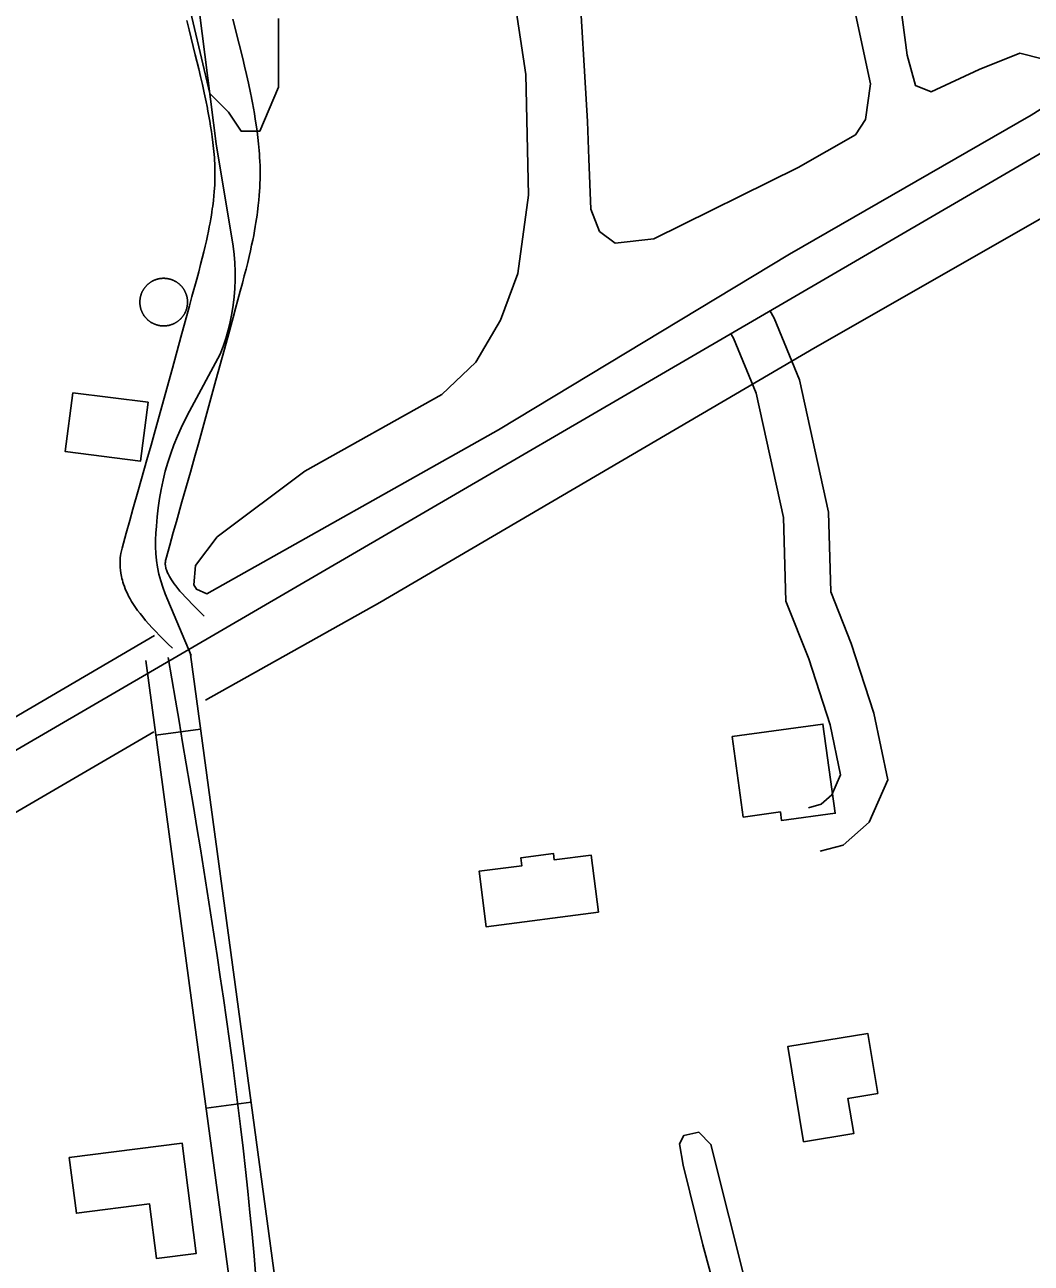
# Model space of a CAD drawing. Extents: x 3392644 to 3430565, y 576657 to 602123.
# Drawn here: x 3402912 to 3403580, y 596725 to 597547 of the extents above; entities that cross this region are included whole.
import ezdxf

# ---------------------------------------------------------------- set-up
doc = ezdxf.new("R2010")
doc.units = 0
for name, color, linetype in [('V-BLDG-OTLN', 7, 'Continuous'), ('V-DTCH-CNTR', 7, 'Continuous'), ('V-ROAD-CNTR', 7, 'Continuous'), ('V-SITE-STRC', 7, 'Continuous'), ('V-SITE-VEGE', 7, 'Continuous'), ('V-TOPO-SHOR', 7, 'Continuous')]:
    doc.layers.add(name, color=color, linetype=linetype)

msp = doc.modelspace()

# ---------------------------------------------------------------- linework, layer by layer
at = {"layer": 'V-BLDG-OTLN'}
for points in [[(3402943.73, 597302.77), (3402993.72, 597296.47), (3402988.8, 597257.41), (3402938.81, 597263.7)], [(3403381.4, 597074.44), (3403441.6, 597082.74), (3403449.77, 597023.52), (3403414.17, 597018.61), (3403413.37, 597024.39), (3403388.76, 597021)], [(3403292.66, 596957.72), (3403218.08, 596948.15), (3403213.35, 596984.97), (3403241.86, 596988.63), (3403241.16, 596994.02), (3403262.76, 596996.79), (3403263.31, 596992.49), (3403287.8, 596995.63)], [(3403428.68, 596805.24), (3403418.24, 596868.56), (3403471.35, 596877.32), (3403477.94, 596837.43), (3403458.21, 596834.18), (3403462.08, 596810.75)], [(3402941.42, 596794.89), (3403016.3, 596804.48), (3403025.68, 596731.17), (3402999.4, 596727.81), (3402994.75, 596764.13), (3402946.15, 596757.92)]]:
    msp.add_lwpolyline(points, close=True, dxfattribs=at)
at = {"layer": 'V-DTCH-CNTR'}
for points in [[(3402660.61, 600249.29), (3402677.8, 600140.92), (3402746.73, 599636.79), (3402796.37, 599282.09), (3402873.6, 598736.07), (3402941.16, 598247.31), (3402992.1, 597838.16), (3403038.93, 597468.1)], [(3403038.93, 597468.1), (3403050.25, 597400.12), (3403050.9, 597394.53), (3403051.33, 597388.92), (3403051.53, 597383.29), (3403051.52, 597377.66), (3403051.28, 597372.04), (3403050.82, 597366.43), (3403050.15, 597360.85), (3403049.25, 597355.29), (3403048.13, 597349.77), (3403046.8, 597344.3), (3403045.26, 597338.89), (3403043.5, 597333.55), (3403041.54, 597328.27), (3403021.25, 597290.52), (3403018.37, 597285.07), (3403015.68, 597279.52), (3403013.18, 597273.89), (3403010.87, 597268.17), (3403008.76, 597262.38), (3403006.85, 597256.51), (3403005.14, 597250.59), (3403003.63, 597244.61), (3403002.33, 597238.58), (3403001.24, 597232.51), (3403000.36, 597226.41), (3402999.68, 597220.28), (3402999.22, 597214.13), (3402998.79, 597209.58), (3402998.59, 597205.02), (3402998.62, 597200.46), (3402998.87, 597195.9), (3402999.34, 597191.35), (3403000.04, 597186.84), (3403000.97, 597182.37), (3403002.11, 597177.95), (3403003.47, 597173.59), (3403005.05, 597169.31), (3403022.41, 597128.24)]]:
    msp.add_lwpolyline(points, dxfattribs=at)
at = {"layer": 'V-ROAD-CNTR'}
for p, q in [((3403028.57, 597079.37), (3402998.84, 597075.35)), ((3403062.06, 596831.63), (3403032.33, 596827.61))]:
    msp.add_line(p, q, dxfattribs=at)
for points in [[(3406286.47, 599035.92), (3400804.72, 595840.68), (3396739.4, 593474.06)], [(3403032.9, 597492.85), (3403032.27, 597495.94), (3403031.01, 597501.92), (3403029.76, 597507.53), (3403028.54, 597512.81), (3403027.35, 597517.77), (3403025.05, 597527.17), (3403020.94, 597543.75), (3403019.41, 597550.03)], [(3403062.31, 597498.78), (3403061.65, 597502.01), (3403060.32, 597508.29), (3403059.01, 597514.18), (3403057.74, 597519.67), (3403056.51, 597524.81), (3403054.18, 597534.34), (3403050.08, 597550.91)], [(3403009.87, 597133.04), (3403006.94, 597135.97), (3403004.11, 597138.78), (3403001.4, 597141.51), (3402998.83, 597144.16), (3402996.42, 597146.71), (3402994.17, 597149.18), (3402992.09, 597151.56), (3402990.16, 597153.85), (3402988.41, 597156.07), (3402986.8, 597158.2), (3402985.34, 597160.25), (3402984.02, 597162.23), (3402982.83, 597164.14), (3402981.77, 597165.97), (3402980.81, 597167.74), (3402979.96, 597169.44), (3402979.21, 597171.06), (3402978.55, 597172.63), (3402977.97, 597174.12), (3402977.47, 597175.55), (3402977.03, 597176.91), (3402976.66, 597178.21), (3402976.34, 597179.46), (3402976.05, 597180.74), (3402975.65, 597182.87), (3402975.38, 597184.88), (3402975.23, 597186.68), (3402975.16, 597188.26), (3402975.14, 597189.66), (3402975.18, 597191), (3402975.31, 597193.03), (3402975.51, 597194.69), (3402975.71, 597196.01), (3402976.05, 597197.78), (3402976.46, 597199.48), (3402979.16, 597209.44), (3402981.54, 597218.03), (3402983.65, 597225.53), (3402987.37, 597238.59), (3402992.96, 597258.14), (3402995.72, 597267.88), (3402998.43, 597277.62), (3403009.83, 597319), (3403015.51, 597339.71), (3403018.34, 597350.09), (3403021.18, 597360.5), (3403022.85, 597366.63), (3403025.99, 597378.14), (3403027.33, 597383.13), (3403028.55, 597387.81), (3403029.67, 597392.17), (3403030.68, 597396.25), (3403031.59, 597400.07), (3403032.4, 597403.63), (3403033.13, 597406.95), (3403033.78, 597410.06), (3403034.35, 597412.96), (3403034.86, 597415.67), (3403035.31, 597418.2), (3403035.71, 597420.57), (3403036.06, 597422.78), (3403036.36, 597424.85), (3403036.62, 597426.74), (3403037.07, 597430.39), (3403037.4, 597433.52), (3403037.64, 597436.25), (3403037.81, 597438.63), (3403037.93, 597440.71), (3403038.02, 597442.47), (3403038.11, 597445.67), (3403038.13, 597448.02), (3403038.12, 597449.73), (3403038.07, 597452.37), (3403037.95, 597455.02), (3403037.84, 597457.03), (3403037.7, 597459.06), (3403037.54, 597461.03), (3403037.17, 597465.02), (3403036.75, 597468.86), (3403036.29, 597472.59), (3403035.78, 597476.22), (3403035.24, 597479.75), (3403034.68, 597483.18), (3403034.09, 597486.52), (3403033.49, 597489.76), (3403032.87, 597492.96)], [(3403031.05, 597154.29), (3403028.11, 597157.22), (3403025.35, 597159.98), (3403022.8, 597162.54), (3403020.49, 597164.92), (3403018.4, 597167.12), (3403016.54, 597169.17), (3403014.88, 597171.07), (3403013.42, 597172.81), (3403012.14, 597174.43), (3403011.02, 597175.91), (3403010.06, 597177.26), (3403009.23, 597178.5), (3403008.53, 597179.63), (3403007.93, 597180.66), (3403007.43, 597181.59), (3403007, 597182.44), (3403006.65, 597183.21), (3403006.35, 597183.9), (3403006.11, 597184.53), (3403005.91, 597185.1), (3403005.74, 597185.61), (3403005.61, 597186.08), (3403005.5, 597186.5), (3403005.44, 597186.79), (3403005.29, 597187.6), (3403005.21, 597188.17), (3403005.17, 597188.65), (3403005.15, 597189.07), (3403005.15, 597189.42), (3403005.15, 597189.62), (3403005.2, 597190.29), (3403005.24, 597190.67), (3403005.27, 597190.88), (3403005.38, 597191.41), (3403005.52, 597192.02), (3403008.1, 597201.51), (3403010.44, 597209.95), (3403012.52, 597217.35), (3403016.22, 597230.36), (3403021.82, 597249.94), (3403024.6, 597259.77), (3403027.34, 597269.62), (3403038.75, 597311.04), (3403044.45, 597331.79), (3403047.29, 597342.2), (3403050.12, 597352.62), (3403051.79, 597358.74), (3403054.95, 597370.3), (3403056.32, 597375.44), (3403057.6, 597380.29), (3403058.76, 597384.86), (3403059.83, 597389.17), (3403060.8, 597393.24), (3403061.68, 597397.07), (3403062.47, 597400.68), (3403063.18, 597404.07), (3403063.81, 597407.27), (3403064.38, 597410.28), (3403064.88, 597413.11), (3403065.32, 597415.77), (3403065.72, 597418.27), (3403066.06, 597420.62), (3403066.37, 597422.87), (3403066.88, 597426.99), (3403067.26, 597430.64), (3403067.54, 597433.85), (3403067.75, 597436.66), (3403067.89, 597439.13), (3403068, 597441.34), (3403068.11, 597445.09), (3403068.13, 597447.95), (3403068.12, 597450.14), (3403068.05, 597453.34), (3403067.92, 597456.53), (3403067.78, 597458.94), (3403067.62, 597461.27), (3403067.43, 597463.58), (3403067.02, 597468.02), (3403066.55, 597472.35), (3403066.03, 597476.53), (3403065.47, 597480.56), (3403064.87, 597484.45), (3403064.25, 597488.21), (3403063.62, 597491.83), (3403062.97, 597495.33), (3403062.33, 597498.66)], [(3403406.3, 597357.4), (3403409.28, 597352.26), (3403426.1, 597311.42), (3403445.34, 597223.5), (3403446.73, 597170.58), (3403460.42, 597136.31), (3403475.34, 597090.03), (3403484.65, 597045.79), (3403472.3, 597017.65), (3403455.09, 597002.29), (3403439.83, 596998.23)], [(3403380.35, 597342.35), (3403382.32, 597338.96), (3403397.36, 597302.44), (3403415.43, 597219.87), (3403416.88, 597164.43), (3403432.18, 597126.13), (3403446.31, 597082.31), (3403453.32, 597049.03), (3403447.46, 597035.69), (3403440.45, 597029.44), (3403432.11, 597027.22)], [(3402992.14, 597124.9), (3403022.87, 596897.57), (3403053.6, 596670.3), (3403060.72, 596611.01), (3403067.94, 596550.89), (3403072.07, 596532.07), (3403088.25, 596481.36), (3403093.49, 596443.81), (3403098.49, 596404.05), (3403108.58, 596364.56), (3403127.9, 596308.47), (3403140.93, 596253.45), (3403140.94, 596240.44), (3403137.62, 596217.25), (3403135.72, 596191.93), (3403140.3, 596124.05), (3403146.67, 596057.06), (3403160.73, 595939.44), (3403186.29, 595821.72), (3403193.44, 595805.37), (3403208.2, 595785.69), (3403224.95, 595768.28), (3403234.74, 595759.44), (3403245.3, 595752.4)], [(3403021.87, 597128.92), (3403052.61, 596901.54), (3403083.36, 596674.1), (3403090.51, 596614.59), (3403097.55, 596555.91), (3403101.07, 596539.86), (3403117.6, 596488.04), (3403123.23, 596447.76), (3403128.02, 596409.66), (3403137.34, 596373.17), (3403156.75, 596316.83), (3403170.93, 596256.96), (3403170.94, 596238.31), (3403167.46, 596214), (3403165.8, 596191.82), (3403170.21, 596126.48), (3403176.51, 596060.26), (3403190.35, 595944.41), (3403214.98, 595831.01), (3403219.54, 595820.58), (3403231.1, 595805.16), (3403245.83, 595789.84), (3403253.21, 595783.18), (3403261.95, 595777.36)]]:
    msp.add_lwpolyline(points, dxfattribs=at)
msp.add_spline([(3403007.01, 597126.91), (3403068.48, 596672.2), (3403082.75, 596553.4), (3403102.93, 596484.7), (3403113.25, 596406.86), (3403155.93, 596255.2), (3403150.76, 596191.88), (3403161.59, 596058.66), (3403200.64, 595826.37), (3403235.39, 595779.06), (3403253.63, 595764.88)], degree=3, dxfattribs=at)
at = {"layer": 'V-SITE-STRC'}
for points in [[(3402990.71, 597371.39), (3402990.86, 597371.62), (3402991.02, 597371.85), (3402991.18, 597372.08), (3402991.33, 597372.3), (3402991.5, 597372.52), (3402991.67, 597372.74), (3402991.85, 597372.95), (3402992.02, 597373.17), (3402992.2, 597373.37), (3402992.38, 597373.58), (3402992.57, 597373.78), (3402992.76, 597373.98), (3402992.96, 597374.18), (3402993.15, 597374.37), (3402993.36, 597374.56), (3402993.56, 597374.75), (3402993.77, 597374.93), (3402993.98, 597375.1), (3402994.19, 597375.28), (3402994.41, 597375.45), (3402994.63, 597375.62), (3402994.85, 597375.78), (3402995.08, 597375.94), (3402995.31, 597376.09), (3402995.54, 597376.25), (3402995.77, 597376.39), (3402996.01, 597376.54), (3402996.24, 597376.67), (3402996.48, 597376.81), (3402996.73, 597376.94), (3402996.97, 597377.07), (3402997.22, 597377.19), (3402997.47, 597377.31), (3402997.72, 597377.42), (3402997.98, 597377.53), (3402998.23, 597377.63), (3402998.49, 597377.73), (3402998.75, 597377.83), (3402999.01, 597377.92), (3402999.27, 597378.01), (3402999.53, 597378.09), (3402999.8, 597378.16), (3403000.06, 597378.24), (3403000.33, 597378.31), (3403000.6, 597378.37), (3403000.87, 597378.43), (3403001.14, 597378.48), (3403001.41, 597378.53), (3403001.69, 597378.57), (3403001.96, 597378.61), (3403002.23, 597378.65), (3403002.51, 597378.68), (3403002.78, 597378.7), (3403003.06, 597378.72), (3403003.33, 597378.74), (3403003.61, 597378.75), (3403003.89, 597378.76), (3403004.16, 597378.76), (3403004.44, 597378.75), (3403004.71, 597378.74)], [(3403004.71, 597378.74), (3403004.99, 597378.73), (3403005.26, 597378.71), (3403005.54, 597378.69), (3403005.81, 597378.66), (3403006.09, 597378.63), (3403006.36, 597378.59), (3403006.64, 597378.55), (3403006.91, 597378.5), (3403007.18, 597378.45), (3403007.45, 597378.4), (3403007.72, 597378.33), (3403007.98, 597378.27), (3403008.25, 597378.2), (3403008.52, 597378.12), (3403008.78, 597378.04), (3403009.04, 597377.96), (3403009.3, 597377.87), (3403009.56, 597377.78), (3403009.82, 597377.68), (3403010.08, 597377.58), (3403010.33, 597377.47), (3403010.59, 597377.36), (3403010.84, 597377.24), (3403011.08, 597377.12), (3403011.33, 597377), (3403011.58, 597376.87), (3403011.82, 597376.74), (3403012.06, 597376.6), (3403012.29, 597376.46), (3403012.53, 597376.31), (3403012.76, 597376.17), (3403012.99, 597376.01), (3403013.22, 597375.85), (3403013.44, 597375.69), (3403013.66, 597375.53), (3403013.88, 597375.36), (3403014.1, 597375.18), (3403014.31, 597375.01), (3403014.52, 597374.83), (3403014.72, 597374.64), (3403014.93, 597374.46), (3403015.12, 597374.27), (3403015.32, 597374.07), (3403015.51, 597373.87), (3403015.7, 597373.67), (3403015.89, 597373.47), (3403016.07, 597373.26), (3403016.25, 597373.05), (3403016.42, 597372.84), (3403016.59, 597372.62), (3403016.76, 597372.4), (3403016.92, 597372.18), (3403017.08, 597371.95), (3403017.24, 597371.72), (3403017.39, 597371.49), (3403017.54, 597371.26), (3403017.68, 597371.02), (3403017.81, 597370.79), (3403017.95, 597370.54), (3403018.08, 597370.3), (3403018.21, 597370.06), (3403018.33, 597369.81), (3403018.45, 597369.56), (3403018.56, 597369.31), (3403018.67, 597369.05), (3403018.78, 597368.8), (3403018.87, 597368.54), (3403018.97, 597368.28), (3403019.06, 597368.02), (3403019.15, 597367.76), (3403019.23, 597367.49), (3403019.31, 597367.23), (3403019.38, 597366.96), (3403019.45, 597366.7), (3403019.51, 597366.43), (3403019.57, 597366.16), (3403019.62, 597365.89), (3403019.67, 597365.62), (3403019.72, 597365.34), (3403019.76, 597365.07), (3403019.79, 597364.8), (3403019.82, 597364.52), (3403019.84, 597364.25), (3403019.87, 597363.97), (3403019.88, 597363.7), (3403019.89, 597363.42), (3403019.9, 597363.14), (3403019.9, 597362.87), (3403019.89, 597362.59), (3403019.89, 597362.32), (3403019.88, 597362.04), (3403019.85, 597361.76), (3403019.83, 597361.49), (3403019.8, 597361.21), (3403019.77, 597360.94), (3403019.73, 597360.67), (3403019.69, 597360.4), (3403019.64, 597360.12), (3403019.59, 597359.85), (3403019.54, 597359.58)], [(3402998.09, 597348.31), (3402997.83, 597348.42), (3402997.58, 597348.53), (3402997.33, 597348.64), (3402997.08, 597348.77), (3402996.84, 597348.89), (3402996.59, 597349.02), (3402996.35, 597349.15), (3402996.11, 597349.29), (3402995.88, 597349.43), (3402995.64, 597349.57), (3402995.41, 597349.72), (3402995.18, 597349.88), (3402994.95, 597350.03), (3402994.73, 597350.19), (3402994.51, 597350.36), (3402994.29, 597350.53), (3402994.08, 597350.7), (3402993.86, 597350.88), (3402993.65, 597351.06), (3402993.45, 597351.24), (3402993.24, 597351.43), (3402993.05, 597351.62), (3402992.85, 597351.81), (3402992.66, 597352.02), (3402992.47, 597352.21), (3402992.28, 597352.42), (3402992.1, 597352.62), (3402991.92, 597352.84), (3402991.75, 597353.05), (3402991.58, 597353.26), (3402991.41, 597353.49), (3402991.25, 597353.71), (3402991.09, 597353.93), (3402990.93, 597354.16), (3402990.78, 597354.39), (3402990.63, 597354.63), (3402990.49, 597354.86), (3402990.35, 597355.1), (3402990.22, 597355.34), (3402990.09, 597355.58), (3402989.96, 597355.83), (3402989.84, 597356.08), (3402989.72, 597356.33), (3402989.61, 597356.58), (3402989.5, 597356.83), (3402989.4, 597357.09), (3402989.29, 597357.35), (3402989.2, 597357.61), (3402989.11, 597357.87), (3402989.02, 597358.13), (3402988.94, 597358.39), (3402988.86, 597358.66), (3402988.79, 597358.92), (3402988.72, 597359.19), (3402988.66, 597359.46), (3402988.6, 597359.73), (3402988.55, 597360), (3402988.5, 597360.27), (3402988.46, 597360.54), (3402988.42, 597360.82), (3402988.38, 597361.09), (3402988.35, 597361.36), (3402988.33, 597361.64), (3402988.31, 597361.92), (3402988.29, 597362.19), (3402988.28, 597362.47), (3402988.27, 597362.74), (3402988.27, 597363.02), (3402988.27, 597363.29), (3402988.28, 597363.57), (3402988.3, 597363.85), (3402988.32, 597364.12), (3402988.34, 597364.4), (3402988.37, 597364.67), (3402988.4, 597364.94), (3402988.44, 597365.22), (3402988.48, 597365.49), (3402988.52, 597365.76), (3402988.58, 597366.03), (3402988.63, 597366.3), (3402988.7, 597366.57), (3402988.76, 597366.84), (3402988.83, 597367.11), (3402988.91, 597367.38), (3402988.98, 597367.64), (3402989.07, 597367.9), (3402989.16, 597368.16), (3402989.25, 597368.42), (3402989.35, 597368.68), (3402989.45, 597368.94), (3402989.56, 597369.19), (3402989.67, 597369.44), (3402989.78, 597369.69), (3402989.9, 597369.94), (3402990.03, 597370.19), (3402990.16, 597370.43), (3402990.29, 597370.67), (3402990.43, 597370.91), (3402990.57, 597371.15), (3402990.71, 597371.39)], [(3403019.54, 597359.58), (3403019.48, 597359.31), (3403019.41, 597359.04), (3403019.34, 597358.78), (3403019.27, 597358.51), (3403019.19, 597358.25), (3403019.1, 597357.98), (3403019.01, 597357.72), (3403018.92, 597357.46), (3403018.82, 597357.21), (3403018.72, 597356.95), (3403018.61, 597356.7), (3403018.5, 597356.44), (3403018.39, 597356.19), (3403018.27, 597355.94), (3403018.14, 597355.7), (3403018.01, 597355.45), (3403017.88, 597355.21), (3403017.74, 597354.97), (3403017.6, 597354.73), (3403017.46, 597354.5), (3403017.31, 597354.27), (3403017.15, 597354.04), (3403017, 597353.81), (3403016.83, 597353.59), (3403016.67, 597353.37), (3403016.5, 597353.15), (3403016.32, 597352.93), (3403016.15, 597352.72), (3403015.97, 597352.51), (3403015.79, 597352.31), (3403015.6, 597352.1), (3403015.41, 597351.9), (3403015.21, 597351.71), (3403015.02, 597351.52), (3403014.81, 597351.33), (3403014.61, 597351.14), (3403014.4, 597350.96), (3403014.19, 597350.78), (3403013.98, 597350.61), (3403013.76, 597350.44), (3403013.54, 597350.27), (3403013.32, 597350.11), (3403013.1, 597349.95), (3403012.87, 597349.79), (3403012.63, 597349.64), (3403012.4, 597349.49), (3403012.17, 597349.35), (3403011.93, 597349.21), (3403011.69, 597349.08), (3403011.44, 597348.95), (3403011.2, 597348.82), (3403010.95, 597348.7), (3403010.7, 597348.58), (3403010.45, 597348.47), (3403010.2, 597348.36), (3403009.94, 597348.25), (3403009.68, 597348.15), (3403009.42, 597348.06), (3403009.16, 597347.97), (3403008.9, 597347.88), (3403008.64, 597347.8), (3403008.37, 597347.72), (3403008.11, 597347.65), (3403007.84, 597347.58), (3403007.57, 597347.52), (3403007.3, 597347.46), (3403007.03, 597347.41), (3403006.76, 597347.36), (3403006.48, 597347.31), (3403006.21, 597347.27), (3403005.94, 597347.24), (3403005.66, 597347.21), (3403005.39, 597347.18), (3403005.11, 597347.16), (3403004.84, 597347.15), (3403004.56, 597347.14), (3403004.29, 597347.13), (3403004.01, 597347.13), (3403003.73, 597347.13), (3403003.46, 597347.14), (3403003.18, 597347.16), (3403002.91, 597347.17), (3403002.63, 597347.2), (3403002.36, 597347.22), (3403002.08, 597347.26), (3403001.81, 597347.29), (3403001.54, 597347.33), (3403001.27, 597347.38), (3403000.99, 597347.44), (3403000.73, 597347.49), (3403000.45, 597347.55), (3403000.19, 597347.62), (3402999.92, 597347.69), (3402999.65, 597347.76), (3402999.39, 597347.84), (3402999.13, 597347.93), (3402998.87, 597348.02), (3402998.6, 597348.11), (3402998.35, 597348.21), (3402998.09, 597348.31)]]:
    msp.add_lwpolyline(points, dxfattribs=at)
at = {"layer": 'V-SITE-VEGE'}
for points in [[(3403474.87, 597698.01), (3403497.56, 597527), (3403503.07, 597506.72), (3403513.52, 597502.49), (3403545.25, 597517.37), (3403572.24, 597528.19), (3403587.08, 597524.43)], [(3403600.25, 597499.87), (3403579.68, 597487.16), (3403419.36, 597394.74), (3403226.27, 597278.23), (3403032.66, 597169.31), (3403025.82, 597172.4), (3403024.18, 597175.17), (3403025.17, 597187.97), (3403039.65, 597206.97), (3403097.68, 597250.63), (3403188.75, 597301.61), (3403211.18, 597323.13), (3403227.52, 597350.96), (3403239.01, 597381.9), (3403246.17, 597433.94), (3403244.5, 597514.2), (3403221.73, 597665.24)], [(3403279.36, 597583.06), (3403285.34, 597482.89), (3403286.13, 597458.14), (3403287.46, 597424.61), (3403293.29, 597409.92), (3403303.8, 597402.1), (3403329.32, 597404.9), (3403425.24, 597452.36), (3403463.24, 597474.13), (3403469.87, 597484.22), (3403473.09, 597507.84), (3403455.41, 597590.65)], [(3403080.35, 597551.3), (3403080.35, 597505.63), (3403067.91, 597476.57), (3403055.47, 597476.57), (3403047.17, 597489.02), (3403034.72, 597501.48), (3403018.13, 597572.05)], [(3403408.26, 596251.15), (3403392.19, 596395.47), (3403374.44, 596546.46), (3403371.82, 596586.99), (3403374.72, 596602.8), (3403379.25, 596615.48), (3403385.5, 596643.94), (3403382.05, 596662.79), (3403361.96, 596736.93), (3403348.91, 596789.9), (3403346.33, 596804.04), (3403349.39, 596809.6), (3403359.21, 596811.73), (3403367.21, 596803.58), (3403403.36, 596659.98), (3403430.28, 596477.62), (3403453.79, 596286.93)]]:
    msp.add_lwpolyline(points, dxfattribs=at)
at = {"layer": 'V-TOPO-SHOR'}
for points in [[(3403621.23, 597438.3), (3403436.47, 597332.9), (3403147.49, 597163.57), (3403031.85, 597098.67)], [(3402997.88, 597141.58), (3402907.76, 597088.57), (3402797.38, 597021.45), (3402721.66, 596978.9), (3402563.23, 596887.4), (3402438.74, 596816.51)], [(3402997.5, 597077.63), (3402744.04, 596929.76), (3402535.85, 596810.58), (3402454.99, 596764.76)]]:
    msp.add_lwpolyline(points, dxfattribs=at)

doc.saveas('drawing.dxf')
